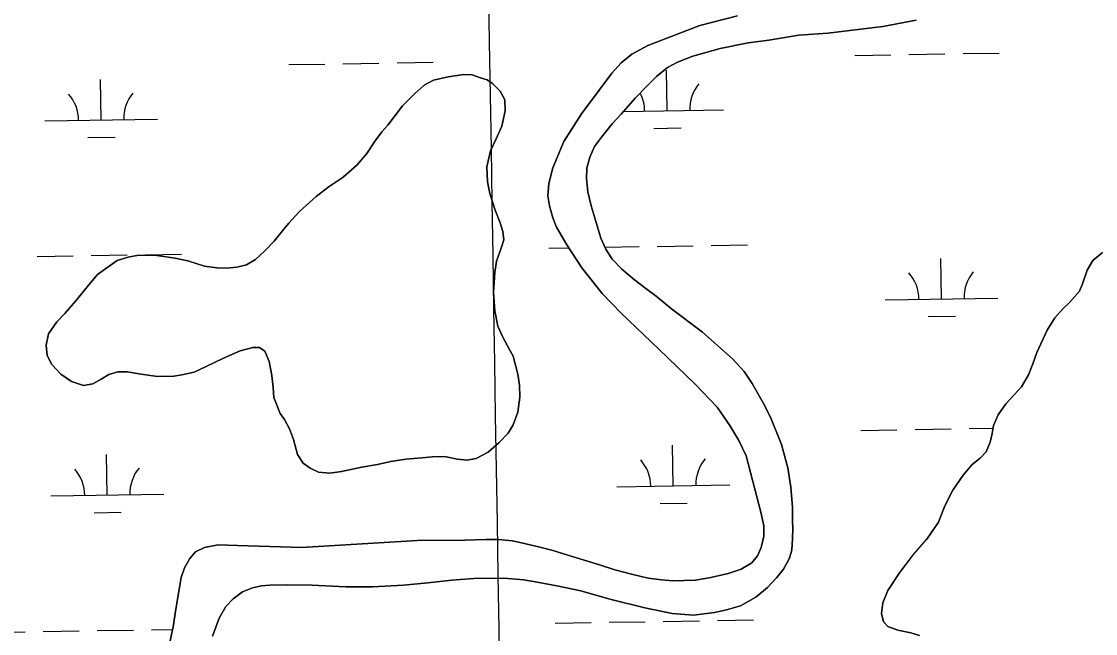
# Model space of a CAD drawing. Extents: x 3855477 to 3893699, y 299188 to 325115.
# Drawn here: x 3869719 to 3870672, y 317897 to 318440 of the extents above; entities that cross this region are included whole.
import ezdxf

# ---------------------------------------------------------------- set-up
doc = ezdxf.new("R2010")
doc.units = 0
for name, color, linetype in [('V-GRID-MAJR', 7, 'Continuous'), ('V-TOPO-SHOR', 7, 'Continuous'), ('V-WETL-SWMP', 7, 'Continuous')]:
    doc.layers.add(name, color=color, linetype=linetype)

msp = doc.modelspace()

# ---------------------------------------------------------------- linework, layer by layer
at = {"layer": 'V-GRID-MAJR'}
msp.add_spline([(3870354.64, 304789.85), (3870305.76, 307816.78), (3870207.92, 313876.8), (3870110.07, 319936.83), (3870061.1, 322969.93)], degree=3, dxfattribs=at)
at = {"layer": 'V-TOPO-SHOR'}
for points in [[(3870366.93, 317960.13), (3870371.95, 317966.09), (3870375.25, 317973.59), (3870377.56, 317983.53), (3870377.52, 317992.78), (3870374.86, 318004.89), (3870361.89, 318054.88), (3870355.39, 318068.54), (3870347.55, 318081.91), (3870336.28, 318098.14), (3870316.71, 318118.6), (3870284.51, 318149.62), (3870251.2, 318181.55), (3870234.25, 318198.95), (3870216.31, 318221.53), (3870203.04, 318241.95), (3870193.9, 318257.76), (3870190.51, 318266.02), (3870187.53, 318276.61), (3870186.17, 318285.46), (3870187.06, 318296.43), (3870190.71, 318310.22), (3870200.33, 318333.83), (3870215.95, 318358.32), (3870231.54, 318379.35), (3870242.82, 318394.41), (3870251.22, 318403.39), (3870260.62, 318411.26), (3870274.7, 318418.78), (3870320.85, 318436.54), (3870354.25, 318445.26)], [(3870512.75, 318441.41), (3870483.14, 318435.62), (3870434.42, 318429.76), (3870408.6, 318427.91), (3870382.14, 318423.62), (3870363.73, 318421.21), (3870338.8, 318416.2), (3870314.77, 318409.25), (3870301.12, 318404.16), (3870292.14, 318399.35), (3870282.64, 318391.49), (3870274.55, 318383.42), (3870263.6, 318372.01), (3870251.1, 318357.87), (3870243.32, 318349.28), (3870233.69, 318337.46), (3870227.63, 318329.17), (3870223.5, 318319.75), (3870220.69, 318309.91), (3870220.52, 318300.77), (3870221.56, 318289.07), (3870224.62, 318276.65), (3870229.78, 318258.94), (3870233.26, 318247.83), (3870237.46, 318238.15), (3870243.09, 318229.27), (3870251.87, 318220.47), (3870262.99, 318211.15), (3870273.1, 318203.35), (3870282.09, 318196.38), (3870295.94, 318185.41), (3870323.33, 318164.69), (3870336.36, 318153.02), (3870350.2, 318140.73), (3870360.08, 318129.78), (3870367.42, 318119.06), (3870377.06, 318101.92), (3870383.47, 318089.18), (3870393.37, 318065.02), (3870398.91, 318044.35), (3870401.74, 318027.16), (3870403.04, 318008.96), (3870403.17, 317998.49), (3870403.41, 317989.35), (3870402.91, 317975.43), (3870402.16, 317970.15), (3870400.18, 317963.66), (3870395.24, 317954.44), (3870389.29, 317946.86), (3870381, 317938.18), (3870370.47, 317929.41), (3870357.01, 317921.99), (3870344.58, 317918.42), (3870333.8, 317916.05), (3870315.39, 317913.64), (3870296.29, 317914.99), (3870272.04, 317920.24), (3870241.2, 317927.78), (3870215.44, 317935.07), (3870194.03, 317939.59), (3870176.57, 317942.96), (3870164.8, 317944.87), (3870147.23, 317946.42), (3870120.6, 317946.2), (3870100.98, 317944.5), (3870079.62, 317942.31), (3870058.16, 317940.12), (3870031.12, 317938.58), (3870007.14, 317938.75), (3869977.17, 317940.18), (3869955.23, 317940.64), (3869939.57, 317940.24)], [(3870057.38, 318365.39), (3870068.04, 318375.9), (3870076.51, 318383.75), (3870084.76, 318388.1), (3870097.83, 318391.09), (3870111.81, 318393.26), (3870119.1, 318392.9), (3870126.37, 318390.18), (3870132.32, 318388.29), (3870137.23, 318385.07), (3870143.75, 318378.24), (3870148.01, 318370.61), (3870148.36, 318360.96), (3870145.38, 318347.21), (3870140.27, 318335.95), (3870135.17, 318325.41), (3870132.09, 318311.26), (3870132.51, 318297.8), (3870134.7, 318287.72), (3870139.32, 318272.79), (3870143.76, 318261.56), (3870146.38, 318253.84), (3870147.04, 318246.54), (3870145.05, 318239.88), (3870140.65, 318227.69), (3870139.04, 318217.53), (3870137.99, 318199.98), (3870139.21, 318183.43), (3870141.89, 318169.96), (3870145.83, 318160.69), (3870152.73, 318147.9), (3870155.47, 318143.26), (3870159.46, 318127.21), (3870161.14, 318117.44), (3870161.27, 318106.86), (3870159.44, 318093.73), (3870155.35, 318082.46), (3870150.89, 318075.09), (3870143.02, 318066.83), (3870133.21, 318058.16), (3870122.69, 318052.49), (3870114.26, 318051.11), (3870106.15, 318052.09), (3870094.56, 318054.33), (3870083.77, 318053.99), (3870074.52, 318053.13), (3870060.13, 318051.89), (3870046.87, 318049.93), (3870035.14, 318047.34), (3870021.15, 318044.87), (3870003.26, 318040.89), (3869992.98, 318039.52), (3869982.71, 318040.42), (3869975.54, 318043.96), (3869969.1, 318048.32), (3869964.33, 318056.05), (3869960.62, 318069.33), (3869957.2, 318078.91), (3869952.53, 318087.15), (3869948.87, 318092.42), (3869943.32, 318106.63), (3869942.66, 318115.37), (3869941.5, 318126.26), (3869939.13, 318138.6), (3869935.18, 318147.67), (3869930.48, 318151.09), (3869924.63, 318151.03), (3869913.41, 318148.03), (3869898.57, 318141.56), (3869883.32, 318134.06), (3869872.5, 318129.11), (3869861.6, 318126.61), (3869854.61, 318125.63), (3869839.92, 318125.33), (3869825.45, 318127.38), (3869813.03, 318129.31), (3869805.02, 318129.37), (3869796.89, 318127.17), (3869790.08, 318122.9), (3869782.87, 318118.84), (3869774.33, 318117.36), (3869763.88, 318120.93), (3869754.37, 318127.46), (3869746.42, 318135.94), (3869742.37, 318143.88), (3869741.4, 318153.13), (3869743.52, 318162.97), (3869750.79, 318173.81), (3869758.03, 318181.05), (3869767.56, 318192.28), (3869779.16, 318206.48), (3869786.72, 318215.78), (3869804.37, 318228.18), (3869813.95, 318231.2), (3869823.31, 318232.78), (3869839.43, 318232.56), (3869855.74, 318230.08), (3869866.92, 318227.95), (3869881.68, 318223.02), (3869892.66, 318221.61), (3869901.39, 318221.24)], [(3869901.39, 318221.24), (3869910.54, 318222.21), (3869918.87, 318224.41), (3869927.02, 318229.18), (3869935.19, 318236.82), (3869943.46, 318245.39), (3869952.16, 318256.02), (3869956.41, 318261.12), (3869965.93, 318271.74), (3869980.71, 318284.99), (3869992.18, 318293.64), (3870004.77, 318302.18), (3870016.96, 318312.88), (3870025.76, 318322.99), (3870033.13, 318334.23), (3870038.84, 318342.2), (3870044.43, 318348.23), (3870057.38, 318365.39)], [(3870515.82, 317895.56), (3870507.91, 317897.85), (3870496.54, 317900.17), (3870487.73, 317903.58), (3870483.89, 317907.57), (3870481.91, 317915), (3870483.1, 317924.45), (3870487.64, 317935.39), (3870497.81, 317951.17), (3870510.43, 317967.54), (3870522.31, 317980.98), (3870532.58, 317995.95), (3870538.06, 318010.54), (3870545.17, 318024.41), (3870554.51, 318037.86), (3870562.3, 318047.26), (3870569.56, 318052.9), (3870574.78, 318058.56), (3870578.29, 318067.07), (3870580.07, 318074.78), (3870581.34, 318081.89), (3870585.37, 318091.31), (3870592.35, 318101.12), (3870599.72, 318108.89), (3870606.17, 318115.96), (3870612.34, 318126.89), (3870616.27, 318136.52), (3870619.8, 318146.45), (3870628.88, 318166.31), (3870635.56, 318177.44), (3870643.14, 318185.51), (3870648.66, 318190.76), (3870657.47, 318200.86), (3870657.98, 318201.77), (3870659.95, 318206.43), (3870664.41, 318219.51), (3870669.45, 318228.11), (3870678.03, 318235.17)], [(3869832.33, 317803.59), (3869854.06, 317903.33), (3869856.2, 317918.87), (3869859.26, 317936.33), (3869861.17, 317947.09), (3869863.97, 317955.6), (3869868.6, 317963.9), (3869873.73, 317969.76), (3869881.68, 317973.47), (3869893.99, 317976.02), (3869910.85, 317975.29), (3869967.95, 317973.58), (3870070.43, 317979.67), (3870112.5, 317980.09), (3870131.51, 317980.67), (3870142.28, 317980.7), (3870154.77, 317979.39), (3870166.65, 317976.87), (3870177.81, 317974.25), (3870189.57, 317971.22), (3870200.02, 317968), (3870232.06, 317958.12), (3870245.65, 317953.66), (3870260.25, 317949.9), (3870275.07, 317946.54), (3870286.95, 317945.04), (3870296.9, 317943.95), (3870317.12, 317944.62), (3870330.56, 317946.87), (3870345.93, 317950.52), (3870357.54, 317954.5), (3870366.93, 317960.13)], [(3869939.57, 317940.24), (3869932.35, 317939.58), (3869924.42, 317937.9), (3869915.55, 317934.31), (3869907.27, 317928.07), (3869900.72, 317921.2), (3869894.66, 317910.88), (3869888.85, 317894.96)]]:
    msp.add_lwpolyline(points, dxfattribs=at)
at = {"layer": 'V-WETL-SWMP'}
for p, q in [((3870052.42, 318403.47), (3870084.42, 318403.99)), ((3870458.27, 318410.08), (3870490.27, 318410.6)), ((3870506.27, 318410.86), (3870538.26, 318411.38)), ((3870554.26, 318411.64), (3870586.26, 318412.17)), ((3869956.43, 318401.91), (3869988.43, 318402.43)), ((3870004.43, 318402.69), (3870036.42, 318403.21)), ((3870291.99, 318360.94), (3870291.4, 318396.93)), ((3869790.15, 318352.76), (3869789.56, 318388.76)), ((3870253.25, 318360.3), (3870341.98, 318361.75)), ((3869740.15, 318351.95), (3869840.14, 318353.57)), ((3869778.4, 318337.14), (3869802.4, 318337.53)), ((3870280.24, 318345.31), (3870304.24, 318345.7)), ((3870331.1, 318241.49), (3870363.09, 318242.01)), ((3869733.27, 318231.75), (3869765.26, 318232.27)), ((3869781.26, 318232.53), (3869813.26, 318233.05)), ((3869829.26, 318233.31), (3869861.25, 318233.83)), ((3870187.12, 318239.14), (3870204.68, 318239.43)), ((3870236.69, 318239.95), (3870267.1, 318240.44)), ((3870283.1, 318240.7), (3870315.1, 318241.22)), ((3870535.21, 318194.06), (3870534.62, 318230.06)), ((3870485.22, 318193.25), (3870585.2, 318194.88)), ((3870523.46, 318178.44), (3870547.46, 318178.83)), ((3870463.69, 318077.45), (3870495.69, 318077.97)), ((3870511.69, 318078.23), (3870543.68, 318078.75)), ((3870559.68, 318079.01), (3870580.89, 318079.36)), ((3870297.41, 318028.31), (3870296.82, 318064.3)), ((3869795.57, 318020.13), (3869794.98, 318056.12)), ((3870247.42, 318027.49), (3870347.4, 318029.12)), ((3869745.57, 318019.31), (3869845.56, 318020.94)), ((3869783.82, 318004.5), (3869807.82, 318004.9)), ((3870285.66, 318012.68), (3870309.66, 318013.07)), ((3870288.52, 317908.07), (3870320.52, 317908.59)), ((3870336.51, 317908.85), (3870368.51, 317909.38)), ((3869738.69, 317899.12), (3869770.68, 317899.64)), ((3869786.68, 317899.9), (3869818.68, 317900.42)), ((3869834.67, 317900.68), (3869853.54, 317900.99)), ((3870192.53, 317906.51), (3870224.53, 317907.03)), ((3870240.53, 317907.29), (3870272.52, 317907.81)), ((3869690.69, 317898.33), (3869722.69, 317898.86))]:
    msp.add_line(p, q, dxfattribs=at)
for points in [[(3870354.25, 318445.26), (3870320.85, 318436.55), (3870274.7, 318418.78), (3870260.62, 318411.26), (3870251.22, 318403.39), (3870242.82, 318394.41), (3870231.54, 318379.35), (3870215.95, 318358.32), (3870200.33, 318333.83), (3870190.71, 318310.22), (3870187.06, 318296.43), (3870186.17, 318285.46), (3870187.53, 318276.61), (3870190.51, 318266.02), (3870193.9, 318257.76), (3870203.04, 318241.95), (3870216.31, 318221.53), (3870234.25, 318198.95), (3870251.2, 318181.55), (3870284.51, 318149.62), (3870316.71, 318118.6), (3870336.28, 318098.14), (3870347.55, 318081.91), (3870355.39, 318068.54), (3870361.9, 318054.88), (3870374.86, 318004.89), (3870377.52, 317992.78), (3870377.56, 317983.53), (3870375.25, 317973.59), (3870371.95, 317966.09), (3870366.93, 317960.13), (3870357.54, 317954.5), (3870345.93, 317950.52), (3870330.56, 317946.87), (3870317.13, 317944.62), (3870296.9, 317943.95), (3870286.95, 317945.04), (3870275.07, 317946.54), (3870260.25, 317949.9), (3870245.65, 317953.66), (3870232.06, 317958.12), (3870200.02, 317968), (3870189.57, 317971.22), (3870177.81, 317974.25), (3870166.65, 317976.87), (3870154.77, 317979.39), (3870142.28, 317980.7), (3870131.51, 317980.67), (3870112.5, 317980.09), (3870070.43, 317979.67), (3869967.95, 317973.58), (3869910.85, 317975.29), (3869893.99, 317976.02), (3869881.68, 317973.47), (3869873.72, 317969.76)], [(3869939.57, 317940.24), (3869955.23, 317940.64), (3869977.17, 317940.18), (3870007.14, 317938.75), (3870031.12, 317938.59), (3870058.16, 317940.12), (3870079.62, 317942.31), (3870100.98, 317944.5), (3870120.6, 317946.19), (3870147.23, 317946.41), (3870164.8, 317944.87), (3870176.57, 317942.96), (3870194.03, 317939.59), (3870215.44, 317935.07), (3870241.2, 317927.77), (3870272.04, 317920.24), (3870296.29, 317914.99), (3870315.39, 317913.64), (3870333.8, 317916.05), (3870344.58, 317918.42), (3870357.01, 317921.99), (3870370.47, 317929.41), (3870381, 317938.18), (3870389.29, 317946.86), (3870395.24, 317954.45), (3870400.18, 317963.66), (3870402.16, 317970.15), (3870402.91, 317975.43), (3870403.41, 317989.35), (3870403.17, 317998.49), (3870403.04, 318008.96), (3870401.74, 318027.16), (3870398.91, 318044.35), (3870393.37, 318065.02), (3870383.48, 318089.17), (3870377.06, 318101.92), (3870367.42, 318119.06), (3870360.08, 318129.78), (3870350.2, 318140.73), (3870336.36, 318153.02), (3870323.33, 318164.69), (3870295.94, 318185.41), (3870282.09, 318196.38), (3870273.1, 318203.35), (3870262.99, 318211.15), (3870251.87, 318220.47), (3870243.09, 318229.27), (3870237.46, 318238.15), (3870233.26, 318247.84), (3870229.79, 318258.94), (3870224.62, 318276.65), (3870221.56, 318289.07), (3870220.52, 318300.77), (3870220.69, 318309.91), (3870223.5, 318319.75), (3870227.63, 318329.17), (3870233.69, 318337.46), (3870243.32, 318349.29), (3870251.1, 318357.87), (3870263.6, 318372.01), (3870274.55, 318383.42), (3870282.64, 318391.49), (3870292.14, 318399.35), (3870301.12, 318404.16), (3870314.77, 318409.25), (3870338.8, 318416.2), (3870363.73, 318421.21), (3870382.14, 318423.62), (3870408.6, 318427.91), (3870434.42, 318429.76), (3870483.14, 318435.62), (3870512.75, 318441.41)], [(3869892.66, 318221.61), (3869881.68, 318223.02), (3869866.92, 318227.95), (3869855.74, 318230.08), (3869839.43, 318232.56), (3869823.31, 318232.78), (3869813.95, 318231.2), (3869804.37, 318228.18), (3869786.72, 318215.77), (3869779.16, 318206.48), (3869767.56, 318192.28), (3869758.03, 318181.05), (3869750.79, 318173.81), (3869743.53, 318162.97), (3869741.4, 318153.13), (3869742.37, 318143.88), (3869746.42, 318135.94), (3869754.37, 318127.46), (3869763.88, 318120.92), (3869774.33, 318117.36), (3869782.87, 318118.84), (3869790.08, 318122.9), (3869796.89, 318127.17), (3869805.02, 318129.37), (3869813.03, 318129.31), (3869825.45, 318127.38), (3869839.92, 318125.33), (3869854.61, 318125.63), (3869861.6, 318126.61), (3869872.5, 318129.1), (3869883.32, 318134.06), (3869898.57, 318141.56), (3869913.41, 318148.03), (3869924.63, 318151.03), (3869930.48, 318151.09), (3869935.18, 318147.67), (3869939.12, 318138.6), (3869941.5, 318126.26), (3869942.66, 318115.37), (3869943.32, 318106.63), (3869948.87, 318092.42), (3869952.53, 318087.16), (3869957.2, 318078.91), (3869960.62, 318069.33), (3869964.33, 318056.05), (3869969.1, 318048.32), (3869975.54, 318043.96), (3869982.71, 318040.42), (3869992.98, 318039.52), (3870003.26, 318040.89), (3870021.16, 318044.87), (3870035.14, 318047.34), (3870046.87, 318049.93), (3870060.13, 318051.9), (3870074.52, 318053.13), (3870083.77, 318053.99), (3870094.56, 318054.33), (3870106.15, 318052.09), (3870114.26, 318051.11), (3870122.69, 318052.49), (3870133.2, 318058.17), (3870143.02, 318066.83), (3870150.89, 318075.09), (3870155.35, 318082.46), (3870159.44, 318093.73), (3870161.27, 318106.86), (3870161.14, 318117.44), (3870159.46, 318127.21), (3870155.47, 318143.26), (3870152.73, 318147.9), (3870145.83, 318160.69), (3870141.89, 318169.96), (3870139.21, 318183.43), (3870137.99, 318199.98), (3870139.04, 318217.53), (3870140.65, 318227.69), (3870145.05, 318239.88), (3870147.04, 318246.54), (3870146.38, 318253.84), (3870143.76, 318261.56), (3870139.32, 318272.79), (3870134.7, 318287.72), (3870132.51, 318297.8), (3870132.09, 318311.26), (3870135.17, 318325.41), (3870140.27, 318335.95), (3870145.38, 318347.21), (3870148.35, 318360.96), (3870148.01, 318370.61), (3870143.75, 318378.24), (3870137.22, 318385.07), (3870132.32, 318388.29), (3870126.37, 318390.18), (3870119.1, 318392.9), (3870111.81, 318393.26), (3870097.83, 318391.1), (3870084.76, 318388.1), (3870076.51, 318383.74), (3870068.04, 318375.9), (3870057.38, 318365.39), (3870044.43, 318348.23)], [(3870044.43, 318348.23), (3870038.84, 318342.2), (3870033.13, 318334.23), (3870025.76, 318322.98), (3870016.96, 318312.88), (3870004.77, 318302.18), (3869992.18, 318293.64), (3869980.71, 318284.99), (3869965.94, 318271.74), (3869956.41, 318261.12), (3869952.16, 318256.02), (3869943.46, 318245.39), (3869935.19, 318236.82), (3869927.02, 318229.18), (3869918.87, 318224.41), (3869910.54, 318222.21), (3869901.39, 318221.24), (3869892.66, 318221.61)], [(3870678.03, 318235.17), (3870669.45, 318228.11), (3870664.41, 318219.51), (3870659.95, 318206.43)], [(3870659.95, 318206.43), (3870657.98, 318201.77), (3870657.47, 318200.86), (3870648.66, 318190.76), (3870643.14, 318185.51), (3870635.56, 318177.44), (3870628.88, 318166.31), (3870619.8, 318146.45), (3870616.27, 318136.52), (3870612.34, 318126.89), (3870606.17, 318115.96), (3870599.72, 318108.89), (3870592.35, 318101.12), (3870585.37, 318091.31), (3870581.34, 318081.88), (3870580.07, 318074.78), (3870578.29, 318067.07), (3870574.78, 318058.56), (3870569.56, 318052.9), (3870562.3, 318047.26), (3870554.51, 318037.87), (3870545.17, 318024.41), (3870538.06, 318010.54), (3870532.58, 317995.95), (3870522.31, 317980.98), (3870510.43, 317967.55), (3870497.81, 317951.17), (3870487.64, 317935.39), (3870483.1, 317924.45), (3870481.91, 317915), (3870483.89, 317907.57), (3870487.73, 317903.58), (3870496.54, 317900.17), (3870507.91, 317897.85), (3870515.82, 317895.56)], [(3869873.72, 317969.76), (3869868.6, 317963.9), (3869863.97, 317955.6), (3869861.17, 317947.09), (3869859.26, 317936.33), (3869856.2, 317918.87), (3869854.06, 317903.34), (3869832.33, 317803.59)], [(3869888.85, 317894.96), (3869894.66, 317910.88), (3869900.72, 317921.2), (3869907.27, 317928.07), (3869915.55, 317934.31), (3869924.42, 317937.91), (3869932.35, 317939.58), (3869939.57, 317940.24)]]:
    msp.add_lwpolyline(points, dxfattribs=at)
for centre, start, end in [((3870347.22, 318362.31), 140.16154, 181.7052), ((3869734.91, 318352.33), 0.16154, 41.7052), ((3869845.38, 318354.13), 140.16154, 181.7052), ((3870236.75, 318360.51), 0.16154, 27.28287), ((3870479.97, 318193.64), 0.16154, 41.7052), ((3870590.44, 318195.44), 140.16154, 181.7052), ((3870352.64, 318029.68), 140.16154, 181.7052), ((3869740.32, 318019.7), 0.16154, 41.7052), ((3869850.8, 318021.5), 140.16154, 181.7052), ((3870242.17, 318027.88), 0.16154, 41.7052)]:
    msp.add_arc(centre, 35.25, start, end, dxfattribs=at)

doc.saveas('drawing.dxf')
